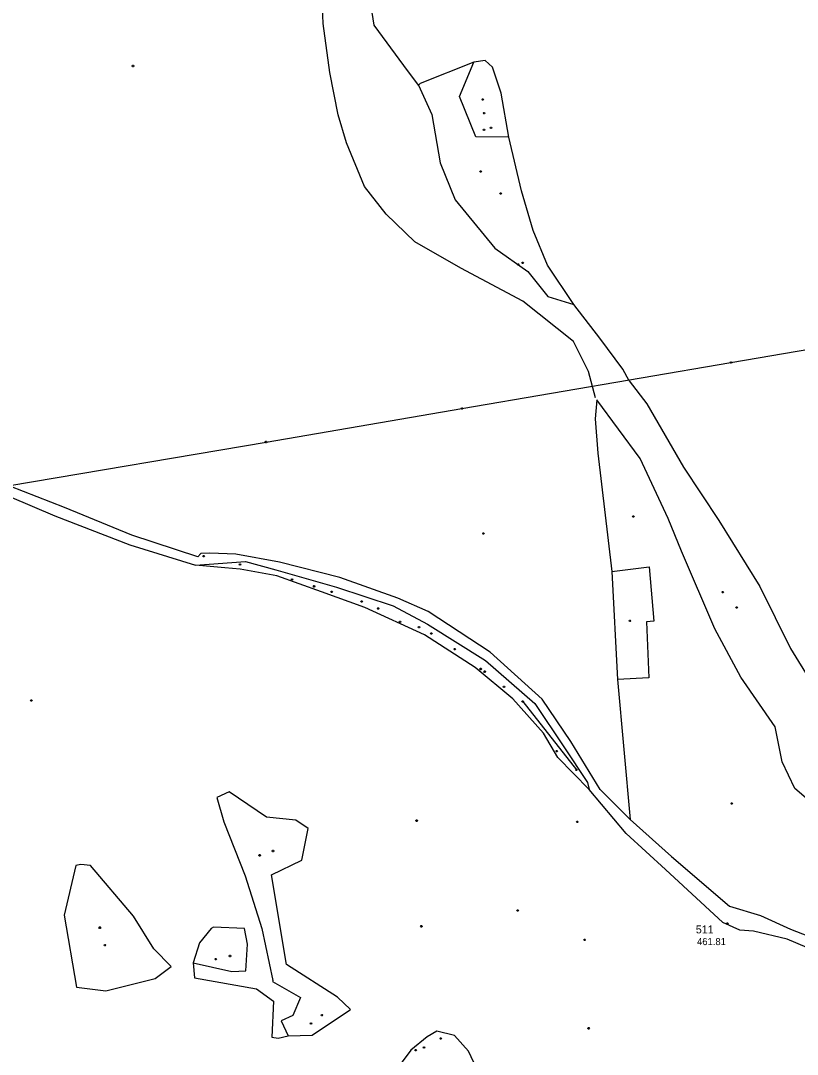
# Model space of a CAD drawing. Extents: x -664960 to -662754, y -993849 to -991145.
# Drawn here: x -664482.4 to -664152.5, y -993104.4 to -992665.4 of the extents above; entities that cross this region are included whole.
import ezdxf

# ---------------------------------------------------------------- set-up
doc = ezdxf.new("R2010")
doc.units = 0
for name, color, linetype in [('Vrstva 1', 7, 'Continuous'), ('Vrstva 13', 7, 'Continuous'), ('Vrstva 18', 7, 'Continuous'), ('Vrstva 27', 7, 'Continuous'), ('Vrstva 28', 7, 'Continuous'), ('Vrstva 37', 7, 'Continuous'), ('Vrstva 57', 7, 'Continuous'), ('Vrstva 63', 7, 'Continuous'), ('Vrstva 8', 7, 'Continuous')]:
    doc.layers.add(name, color=color, linetype=linetype)

msp = doc.modelspace()

# ---------------------------------------------------------------- linework, layer by layer
at = {"layer": 'Vrstva 13'}
for points in [[(-664434.531, -992684.296), (-664434.351, -992684.596), (-664434.531, -992684.896), (-664434.891, -992684.896), (-664435.071, -992684.596), (-664434.891, -992684.296), (-664434.531, -992684.296)], [(-664285.911, -992698.563), (-664285.731, -992698.863), (-664285.911, -992699.163), (-664286.271, -992699.163), (-664286.451, -992698.863), (-664286.271, -992698.563), (-664285.911, -992698.563)], [(-664285.361, -992704.383), (-664285.181, -992704.683), (-664285.361, -992704.983), (-664285.721, -992704.983), (-664285.901, -992704.683), (-664285.721, -992704.383), (-664285.361, -992704.383)], [(-664286.791, -992729.145), (-664286.611, -992729.445), (-664286.791, -992729.745), (-664287.151, -992729.745), (-664287.331, -992729.445), (-664287.151, -992729.145), (-664286.791, -992729.145)], [(-664221.933, -992875.633), (-664221.753, -992875.933), (-664221.933, -992876.233), (-664222.293, -992876.233), (-664222.473, -992875.933), (-664222.293, -992875.633), (-664221.933, -992875.633)], [(-664285.638, -992882.921), (-664285.458, -992883.221), (-664285.638, -992883.521), (-664285.998, -992883.521), (-664286.178, -992883.221), (-664285.998, -992882.921), (-664285.638, -992882.921)], [(-664183.968, -992907.785), (-664183.788, -992908.085), (-664183.968, -992908.385), (-664184.328, -992908.385), (-664184.508, -992908.085), (-664184.328, -992907.785), (-664183.968, -992907.785)], [(-664178.06, -992914.313), (-664177.88, -992914.613), (-664178.06, -992914.913), (-664178.42, -992914.913), (-664178.6, -992914.613), (-664178.42, -992914.313), (-664178.06, -992914.313)], [(-664321.117, -992920.391), (-664320.937, -992920.691), (-664321.117, -992920.991), (-664321.477, -992920.991), (-664321.657, -992920.691), (-664321.477, -992920.391), (-664321.117, -992920.391)], [(-664223.426, -992919.941), (-664223.246, -992920.241), (-664223.426, -992920.541), (-664223.786, -992920.541), (-664223.966, -992920.241), (-664223.786, -992919.941), (-664223.426, -992919.941)], [(-664477.702, -992953.846), (-664477.522, -992954.146), (-664477.702, -992954.446), (-664478.062, -992954.446), (-664478.242, -992954.146), (-664478.062, -992953.846), (-664477.702, -992953.846)], [(-664254.473, -992975.297), (-664254.293, -992975.597), (-664254.473, -992975.897), (-664254.833, -992975.897), (-664255.013, -992975.597), (-664254.833, -992975.297), (-664254.473, -992975.297)], [(-664180.127, -992997.542), (-664179.947, -992997.842), (-664180.127, -992998.142), (-664180.487, -992998.142), (-664180.667, -992997.842), (-664180.487, -992997.542), (-664180.127, -992997.542)], [(-664380.72, -993019.545), (-664380.54, -993019.845), (-664380.72, -993020.145), (-664381.08, -993020.145), (-664381.26, -993019.845), (-664381.08, -993019.545), (-664380.72, -993019.545)], [(-664375.04, -993017.715), (-664374.86, -993018.015), (-664375.04, -993018.315), (-664375.4, -993018.315), (-664375.58, -993018.015), (-664375.4, -993017.715), (-664375.04, -993017.715)], [(-664271.113, -993043.025), (-664270.933, -993043.325), (-664271.113, -993043.625), (-664271.473, -993043.625), (-664271.653, -993043.325), (-664271.473, -993043.025), (-664271.113, -993043.025)], [(-664448.613, -993050.281), (-664448.433, -993050.581), (-664448.613, -993050.881), (-664448.973, -993050.881), (-664449.153, -993050.581), (-664448.973, -993050.281), (-664448.613, -993050.281)], [(-664446.466, -993057.686), (-664446.286, -993057.986), (-664446.466, -993058.286), (-664446.826, -993058.286), (-664447.006, -993057.986), (-664446.826, -993057.686), (-664446.466, -993057.686)], [(-664399.358, -993063.643), (-664399.178, -993063.943), (-664399.358, -993064.243), (-664399.718, -993064.243), (-664399.898, -993063.943), (-664399.718, -993063.643), (-664399.358, -993063.643)], [(-664393.323, -993062.312), (-664393.143, -993062.612), (-664393.323, -993062.912), (-664393.683, -993062.912), (-664393.863, -993062.612), (-664393.683, -993062.312), (-664393.323, -993062.312)], [(-664354.273, -993087.439), (-664354.093, -993087.739), (-664354.273, -993088.039), (-664354.633, -993088.039), (-664354.813, -993087.739), (-664354.633, -993087.439), (-664354.273, -993087.439)], [(-664358.888, -993090.934), (-664358.708, -993091.234), (-664358.888, -993091.534), (-664359.248, -993091.534), (-664359.428, -993091.234), (-664359.248, -993090.934), (-664358.888, -993090.934)]]:
    msp.add_lwpolyline(points, dxfattribs=at)
at = {"layer": 'Vrstva 18'}
for points in [[(-664314, -993004.85), (-664313.82, -993005.15), (-664314, -993005.45), (-664314.36, -993005.45), (-664314.54, -993005.15), (-664314.36, -993004.85), (-664314, -993004.85)], [(-664245.8, -993005.3), (-664245.62, -993005.6), (-664245.8, -993005.9), (-664246.16, -993005.9), (-664246.34, -993005.6), (-664246.16, -993005.3), (-664245.8, -993005.3)], [(-664311.988, -993049.729), (-664311.808, -993050.029), (-664311.988, -993050.329), (-664312.348, -993050.329), (-664312.528, -993050.029), (-664312.348, -993049.729), (-664311.988, -993049.729)], [(-664242.699, -993055.445), (-664242.519, -993055.745), (-664242.699, -993056.045), (-664243.059, -993056.045), (-664243.239, -993055.745), (-664243.059, -993055.445), (-664242.699, -993055.445)], [(-664241.002, -993093.043), (-664240.822, -993093.343), (-664241.002, -993093.643), (-664241.362, -993093.643), (-664241.542, -993093.343), (-664241.362, -993093.043), (-664241.002, -993093.043)], [(-664303.76, -993097.32), (-664303.58, -993097.62), (-664303.76, -993097.92), (-664304.12, -993097.92), (-664304.3, -993097.62), (-664304.12, -993097.32), (-664303.76, -993097.32)], [(-664314.46, -993102.35), (-664314.28, -993102.65), (-664314.46, -993102.95), (-664314.82, -993102.95), (-664315, -993102.65), (-664314.82, -993102.35), (-664314.46, -993102.35)], [(-664310.9, -993101.22), (-664310.72, -993101.52), (-664310.9, -993101.82), (-664311.26, -993101.82), (-664311.44, -993101.52), (-664311.26, -993101.22), (-664310.9, -993101.22)]]:
    msp.add_lwpolyline(points, dxfattribs=at)
at = {"layer": 'Vrstva 27'}
for points in [[(-664549.26, -992653.21), (-664548.03, -992677.85), (-664547.4, -992706.27), (-664546.88, -992738.77), (-664547.41, -992759.68), (-664549.63, -992825.84), (-664550.21, -992843.18), (-664541.56, -992847.02), (-664531.738, -992850.961), (-664509.431, -992858.668), (-664507.541, -992858.79), (-664467.903, -992875.621), (-664436.08, -992888.029), (-664408.092, -992896.554), (-664386.885, -992895.077), (-664374.052, -992898.604), (-664348.318, -992906.034), (-664324.204, -992913.897), (-664309.56, -992921.692), (-664284.985, -992937.084), (-664263.986, -992955.329), (-664251.663, -992973.809), (-664241.683, -992988.903), (-664240.873, -992991.914)], [(-664223.513, -993004.604), (-664236.235, -992991.845), (-664248.764, -992971.445), (-664260.834, -992953.574), (-664283.029, -992933.514), (-664309.314, -992916.289), (-664322.194, -992910.652), (-664346.858, -992901.821), (-664372.42, -992895.354), (-664390.957, -992891.896), (-664402.078, -992891.594), (-664405.949, -992891.66), (-664407.231, -992893.124), (-664435.267, -992883.842), (-664463.793, -992872.084), (-664487.02, -992863.072)]]:
    msp.add_lwpolyline(points, dxfattribs=at)
at = {"layer": 'Vrstva 28'}
for points in [[(-664282.44, -992710.58), (-664282.26, -992710.88), (-664282.44, -992711.18), (-664282.8, -992711.18), (-664282.98, -992710.88), (-664282.8, -992710.58), (-664282.44, -992710.58)], [(-664270.87, -992768.67), (-664270.69, -992768.97), (-664270.87, -992769.27), (-664271.23, -992769.27), (-664271.41, -992768.97), (-664271.23, -992768.67), (-664270.87, -992768.67)], [(-664268.95, -992767.89), (-664268.77, -992768.19), (-664268.95, -992768.49), (-664269.31, -992768.49), (-664269.49, -992768.19), (-664269.31, -992767.89), (-664268.95, -992767.89)]]:
    msp.add_lwpolyline(points, dxfattribs=at)
at = {"layer": 'Vrstva 37'}
for points in [[(-664180.51, -992810.19), (-664180.33, -992810.49), (-664180.51, -992810.79), (-664180.87, -992810.79), (-664181.05, -992810.49), (-664180.87, -992810.19), (-664180.51, -992810.19)], [(-664294.81, -992829.781), (-664294.63, -992830.081), (-664294.81, -992830.381), (-664295.17, -992830.381), (-664295.35, -992830.081), (-664295.17, -992829.781), (-664294.81, -992829.781)], [(-664377.978, -992844.017), (-664377.798, -992844.317), (-664377.978, -992844.617), (-664378.338, -992844.617), (-664378.518, -992844.317), (-664378.338, -992844.017), (-664377.978, -992844.017)]]:
    msp.add_lwpolyline(points, dxfattribs=at)
at = {"layer": 'Vrstva 57'}
for points in [[(-664180.69, -992810.49), (-664106.98, -992797.91), (-663998.65, -992779.1)], [(-664850.85, -992925.59), (-664727.07, -992904.27), (-664665.27, -992893.66), (-664578.87, -992878.83), (-664486.975, -992862.782), (-664378.158, -992844.317), (-664294.99, -992830.081), (-664180.69, -992810.49)]]:
    msp.add_lwpolyline(points, dxfattribs=at)
at = {"layer": 'Vrstva 63'}
for p, q in [((-664231.212, -992899.349), (-664228.844, -992945.115)), ((-664269.13, -992954.55), (-664246.31, -992983.58))]:
    msp.add_line(p, q, dxfattribs=at)
for points in [[(-664238.165, -992825.482), (-664241.18, -992814.387), (-664247.525, -992801.556), (-664269.052, -992784.463), (-664295.369, -992770.506), (-664314.963, -992759.334), (-664327.184, -992747.594), (-664336.348, -992735.777), (-664344.053, -992717.198), (-664347.494, -992705.3), (-664351.121, -992687.375), (-664353.927, -992666.5), (-664354.473, -992652.836), (-664364.573, -992631.694), (-664384.434, -992606.237), (-664398.285, -992580.153), (-664414.511, -992560.287), (-664428.731, -992543.13)], [(-664223.88, -992818.39), (-664226.58, -992813.33), (-664236.36, -992800.27), (-664247.43, -992785.94), (-664258.66, -992769.26), (-664264.76, -992754.53), (-664269.61, -992737.7), (-664275.03, -992714.87), (-664278.34, -992696.11), (-664281.96, -992685.13), (-664285.16, -992682.34), (-664289.86, -992682.98), (-664312.67, -992691.99), (-664313.4, -992692.71), (-664319.69, -992684.34), (-664332.26, -992667.23), (-664336.08, -992643.08)], [(-664275.03, -992714.87), (-664289.04, -992714.76), (-664296, -992697.61), (-664289.86, -992682.98)], [(-664313.4, -992692.71), (-664307.77, -992705.19), (-664304.17, -992725.75), (-664297.79, -992741.44), (-664281.04, -992761.97), (-664266.9, -992771.85), (-664258.48, -992782.48), (-664247.43, -992785.94)], [(-664285.41, -992711.45), (-664285.23, -992711.75), (-664285.41, -992712.05), (-664285.77, -992712.05), (-664285.95, -992711.75), (-664285.77, -992711.45), (-664285.41, -992711.45)], [(-664278.32, -992738.45), (-664278.14, -992738.75), (-664278.32, -992739.05), (-664278.68, -992739.05), (-664278.86, -992738.75), (-664278.68, -992738.45), (-664278.32, -992738.45)], [(-664223.88, -992818.39), (-664216.36, -992828.15), (-664200.78, -992855.06), (-664185.8, -992877.59), (-664168.39, -992905.62), (-664155.33, -992931.98), (-664138.07, -992960.07), (-664122.36, -992975.38), (-664116.51, -993001.32)], [(-664139.826, -993003.204), (-664153.498, -992991.506), (-664158.913, -992980.134), (-664161.826, -992965.276), (-664176.475, -992944.148), (-664187.583, -992923.679), (-664201.654, -992890.659), (-664207.397, -992876.796), (-664219.222, -992851.29), (-664237.597, -992826.453), (-664238.327, -992834.497), (-664237.283, -992849.011), (-664231.212, -992899.349), (-664215.455, -992897.349), (-664213.44, -992920.416), (-664216.485, -992920.733), (-664215.502, -992944.53), (-664228.844, -992945.115), (-664223.513, -993004.604), (-664205.936, -993020.416), (-664181.273, -993041.471), (-664168.163, -993045.462), (-664155.408, -993051.184), (-664130.534, -993060.866)], [(-664404.5, -992892.49), (-664404.32, -992892.79), (-664404.5, -992893.09), (-664404.86, -992893.09), (-664405.04, -992892.79), (-664404.86, -992892.49), (-664404.5, -992892.49)], [(-664130.678, -993066.532), (-664156.854, -993055.457), (-664171.024, -993052.13), (-664176.885, -993051.684), (-664184.1, -993048.332), (-664208.518, -993025.831), (-664225.229, -993010.614), (-664240.873, -992991.914), (-664254.272, -992978.277), (-664260.266, -992968.033), (-664273.375, -992953.363), (-664289.388, -992940.125), (-664310.911, -992926.141), (-664336.284, -992914.557), (-664354.639, -992907.946), (-664373.632, -992901.138), (-664389.166, -992898.314), (-664395.725, -992897.751), (-664408.092, -992896.554)], [(-664389.056, -992896.064), (-664388.876, -992896.364), (-664389.056, -992896.664), (-664389.416, -992896.664), (-664389.596, -992896.364), (-664389.416, -992896.064), (-664389.056, -992896.064)], [(-664367.003, -992902.404), (-664366.823, -992902.704), (-664367.003, -992903.004), (-664367.363, -992903.004), (-664367.543, -992902.704), (-664367.363, -992902.404), (-664367.003, -992902.404)], [(-664357.591, -992905.295), (-664357.411, -992905.595), (-664357.591, -992905.895), (-664357.951, -992905.895), (-664358.131, -992905.595), (-664357.951, -992905.295), (-664357.591, -992905.295)], [(-664350.116, -992907.671), (-664349.936, -992907.971), (-664350.116, -992908.271), (-664350.476, -992908.271), (-664350.656, -992907.971), (-664350.476, -992907.671), (-664350.116, -992907.671)], [(-664337.401, -992911.715), (-664337.221, -992912.015), (-664337.401, -992912.315), (-664337.761, -992912.315), (-664337.941, -992912.015), (-664337.761, -992911.715), (-664337.401, -992911.715)], [(-664330.371, -992914.716), (-664330.191, -992915.016), (-664330.371, -992915.316), (-664330.731, -992915.316), (-664330.911, -992915.016), (-664330.731, -992914.716), (-664330.371, -992914.716)], [(-664313.017, -992922.694), (-664312.837, -992922.994), (-664313.017, -992923.294), (-664313.377, -992923.294), (-664313.557, -992922.994), (-664313.377, -992922.694), (-664313.017, -992922.694)], [(-664307.804, -992925.397), (-664307.624, -992925.697), (-664307.804, -992925.997), (-664308.164, -992925.997), (-664308.344, -992925.697), (-664308.164, -992925.397), (-664307.804, -992925.397)], [(-664297.821, -992931.971), (-664297.641, -992932.271), (-664297.821, -992932.571), (-664298.181, -992932.571), (-664298.361, -992932.271), (-664298.181, -992931.971), (-664297.821, -992931.971)], [(-664286.806, -992940.435), (-664286.626, -992940.735), (-664286.806, -992941.035), (-664287.166, -992941.035), (-664287.346, -992940.735), (-664287.166, -992940.435), (-664286.806, -992940.435)], [(-664285.084, -992941.55), (-664284.904, -992941.85), (-664285.084, -992942.15), (-664285.444, -992942.15), (-664285.624, -992941.85), (-664285.444, -992941.55), (-664285.084, -992941.55)], [(-664276.916, -992948.048), (-664276.736, -992948.348), (-664276.916, -992948.648), (-664277.276, -992948.648), (-664277.456, -992948.348), (-664277.276, -992948.048), (-664276.916, -992948.048)], [(-664268.95, -992954.25), (-664268.77, -992954.55), (-664268.95, -992954.85), (-664269.31, -992954.85), (-664269.49, -992954.55), (-664269.31, -992954.25), (-664268.95, -992954.25)], [(-664246.13, -992983.28), (-664245.95, -992983.58), (-664246.13, -992983.88), (-664246.49, -992983.88), (-664246.67, -992983.58), (-664246.49, -992983.28), (-664246.13, -992983.28)], [(-664358.636, -993096.219), (-664342.792, -993085.688), (-664342.352, -993085.359), (-664347.816, -993080.135), (-664369.541, -993066.291), (-664375.859, -993028.193), (-664362.952, -993021.945), (-664360.326, -993008.468), (-664365.496, -993004.881), (-664377.97, -993003.699), (-664393.789, -992992.828), (-664399.026, -992995.27), (-664396.046, -993005.648), (-664387.046, -993028.561), (-664380.029, -993050.983), (-664375.327, -993072.987), (-664375.37, -993073.426), (-664363.596, -993080.284), (-664366.764, -993087.856), (-664371.771, -993090.144), (-664368.714, -993096.555), (-664358.636, -993096.219)], [(-664458.929, -993024.122), (-664464.01, -993045.275), (-664458.752, -993075.819), (-664446.179, -993077.469), (-664425.336, -993072.214), (-664418.549, -993067.127), (-664425.827, -993059.623), (-664434.526, -993045.721), (-664452.756, -993024.145), (-664456.896, -993023.77), (-664458.929, -993024.122)], [(-664386.041, -993057.634), (-664387.306, -993050.953), (-664400.5, -993050.367), (-664401.46, -993050.943), (-664406.445, -993057.016), (-664409.09, -993065.466), (-664392.711, -993069.168), (-664386.716, -993068.918), (-664386.041, -993057.634)], [(-664409.09, -993065.466), (-664408.594, -993071.947), (-664382.195, -993076.62), (-664375.021, -993081.782), (-664375.708, -993097.156), (-664373.056, -993097.568), (-664368.714, -993096.555)], [(-664275.632, -993172.854), (-664275.778, -993160.323), (-664275.008, -993147.824), (-664280.601, -993127.698), (-664292.22, -993103.072), (-664298.125, -993096.408), (-664305.565, -993094.546), (-664309.784, -993096.905), (-664316.613, -993102.586), (-664320.825, -993108.164), (-664329.492, -993125.07)]]:
    msp.add_lwpolyline(points, dxfattribs=at)
at = {"layer": 'Vrstva 8'}
msp.add_lwpolyline([(-664182, -993048.51), (-664181.82, -993048.81), (-664182, -993049.11), (-664182.36, -993049.11), (-664182.54, -993048.81), (-664182.36, -993048.51), (-664182, -993048.51)], dxfattribs=at)

# ---------------------------------------------------------------- texts
at = {"layer": 'Vrstva 1'}
msp.add_text('511', height=3.4, dxfattribs=at).set_placement((-664195.612, -993053.015))
at = {"layer": 'Vrstva 63'}
msp.add_text('461.81', height=3, dxfattribs=at).set_placement((-664195.088, -993057.995))

doc.saveas('drawing.dxf')
